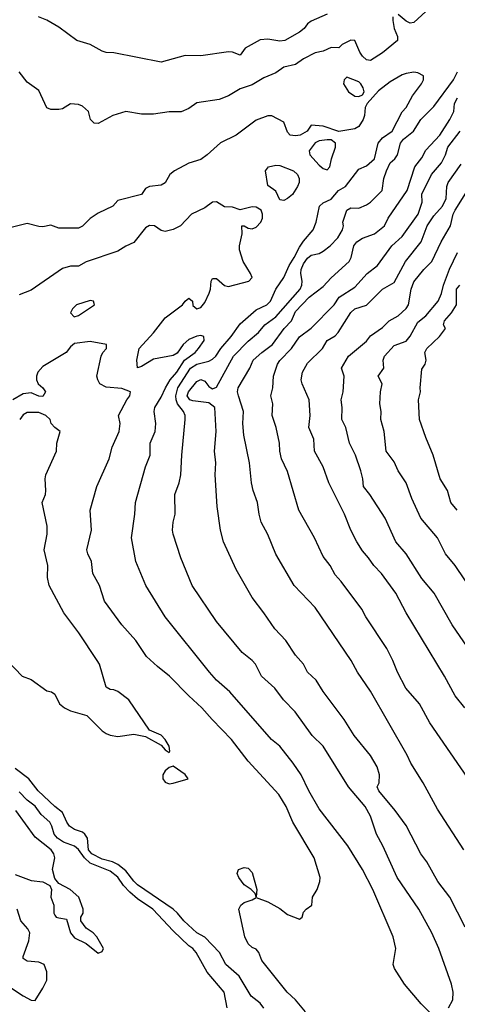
# Model space of a CAD drawing. Header units: metres. Extents: x -46681 to -43747, y -240911 to -237677.
# Tile 1023 of 1056: x -44040 to -43985, y -238411 to -238286. Entities that reach past the tile are written whole.
import ezdxf

# ---------------------------------------------------------------- set-up
doc = ezdxf.new("R2010")
doc.units = ezdxf.units.M
doc.layers.add('CONTOUR_INDEX', color=1, linetype='Continuous')
doc.layers.add('CONTOUR_INTER', color=3, linetype='Continuous')

msp = doc.modelspace()

# ---------------------------------------------------------------- linework, layer by layer
at = {"layer": 'CONTOUR_INDEX'}
for points, elevation in [([(-44001.1, -238285.7), (-44003.1, -238286.59), (-44003.6, -238286.91), (-44004.02, -238287.52), (-44004.6, -238287.98), (-44006.46, -238289.02), (-44007.1, -238289.13), (-44008.6, -238288.88), (-44009.6, -238288.95), (-44011.49, -238290.02), (-44012.1, -238290.88), (-44013.1, -238290.5), (-44013.6, -238290.48), (-44017.1, -238290.99), (-44019.1, -238290.93), (-44022.1, -238291.77), (-44028.1, -238290.59), (-44029.1, -238290.55), (-44029.6, -238290.37), (-44031.1, -238289.55), (-44032.8, -238289.02), (-44035.1, -238287.34), (-44036.6, -238286.47), (-44037.66, -238286.02)], 65), ([(-43983.8, -238391.52), (-43987.1, -238386.36), (-43988.94, -238383.02), (-43990.51, -238380.52), (-43990.96, -238379.52), (-43995.6, -238371.41), (-43997.26, -238369.02), (-43998.06, -238367.52), (-44002.6, -238360.83), (-44005.26, -238358.02), (-44007.6, -238354.09), (-44008.6, -238351.57), (-44009.46, -238350.02), (-44009.72, -238349.02), (-44009.9, -238347.52), (-44010.47, -238346.02), (-44010.69, -238345.02), (-44010.94, -238342.52), (-44011.66, -238339.02), (-44011.78, -238337.52), (-44011.68, -238336.02), (-44012.33, -238334.02), (-44012.43, -238333.52), (-44012.36, -238333.02), (-44010.89, -238330.52), (-44010.45, -238329.52), (-44009.38, -238328.52), (-44008.03, -238327.52), (-44006.56, -238325.52), (-44005.59, -238324.52), (-44005.1, -238323.34), (-44003.39, -238321.52), (-44001.6, -238320.17), (-44000.6, -238319.07), (-43998.31, -238317.02), (-43998.06, -238316.52), (-43997.7, -238315.02), (-43997.32, -238314.52), (-43996.6, -238314.04), (-43995.1, -238313.51), (-43993.85, -238312.52), (-43993.37, -238311.52), (-43990.96, -238308.02), (-43989.98, -238305.02), (-43989.1, -238303.87), (-43988.6, -238302.93), (-43986.82, -238301.02), (-43985.55, -238299.02), (-43985.06, -238298.02), (-43984.98, -238297.02), (-43984.6, -238296.31)], 65), ([(-43984.61, -238348.52), (-43985.42, -238347.52), (-43985.85, -238346.02), (-43986.78, -238344.52), (-43987.66, -238341.52), (-43988.6, -238339.32), (-43989.38, -238337.02), (-43989.51, -238334.52), (-43989.25, -238333.52), (-43989.32, -238333.02), (-43989.1, -238330.66), (-43988.68, -238330.02), (-43988.57, -238329.52), (-43988.73, -238328.52), (-43988.45, -238328.02), (-43986.85, -238326.52), (-43986.1, -238325.52), (-43986.34, -238325.02), (-43986.23, -238324.52), (-43985.35, -238323.52), (-43984.71, -238322.52), (-43984.69, -238320.52), (-43984.3, -238320.02)], 70), ([(-44041.6, -238367.58), (-44039.72, -238369.52), (-44038.6, -238369.93), (-44036.6, -238371.38), (-44036.01, -238371.52), (-44035.6, -238371.8), (-44034.98, -238373.02), (-44034.36, -238373.52), (-44033.6, -238373.93), (-44031.52, -238374.52), (-44029.6, -238376.44), (-44029.1, -238376.79), (-44028.6, -238377.01), (-44027.6, -238377.15), (-44025.6, -238376.85), (-44024.1, -238377.14), (-44022.1, -238378.24), (-44021.6, -238378.85), (-44021.1, -238379.18), (-44021.02, -238379.02), (-44021.1, -238378.37), (-44021.6, -238377.52), (-44022.1, -238376.99), (-44023.6, -238376.34), (-44026.2, -238372.52), (-44027.6, -238371.46), (-44028.1, -238371.24), (-44028.6, -238371.19), (-44029.1, -238370.91), (-44029.94, -238368.02), (-44030.21, -238367.52), (-44032.56, -238364.02), (-44034.44, -238361.52), (-44036.3, -238358.02), (-44036.51, -238357.02), (-44036.49, -238355.52), (-44036.93, -238353.52), (-44036.55, -238351.52), (-44036.56, -238350.52), (-44037.21, -238347.52), (-44036.79, -238346.52), (-44036.72, -238346.02), (-44036.81, -238344.52), (-44036.73, -238344.02), (-44035.36, -238341.02), (-44035.32, -238340.02), (-44034.9, -238338.52), (-44035.6, -238338.02), (-44036.04, -238337.52), (-44036.2, -238337.02), (-44036.71, -238336.52), (-44037.6, -238336.15), (-44039.1, -238336.14), (-44039.6, -238336.44), (-44040.04, -238337.02)], 60), ([(-44009.1, -238411.56), (-44009.6, -238410.94), (-44010.7, -238410.02), (-44012.26, -238407.52), (-44013.92, -238406.02), (-44014.72, -238404.52), (-44016.6, -238402.56), (-44017.6, -238402.04), (-44019.25, -238400.52), (-44020.03, -238399.52), (-44020.6, -238399.03), (-44025.1, -238395.94), (-44025.6, -238395.49), (-44026.6, -238394.18), (-44027.6, -238393.37), (-44028.27, -238393.02), (-44029.6, -238392.68), (-44030.92, -238392.02), (-44031.33, -238391.52), (-44031.47, -238390.02), (-44031.77, -238389.52), (-44032.1, -238389.29), (-44033.1, -238388.94), (-44033.71, -238388.52), (-44034.07, -238388.02), (-44034.6, -238386.78), (-44035.6, -238386.02), (-44037.71, -238384.02), (-44038.89, -238382.52), (-44040.6, -238381.21)], 60), ([(-44020.6, -238380.91), (-44021.1, -238381.08), (-44021.61, -238381.52), (-44021.9, -238382.02), (-44021.89, -238382.52), (-44021.6, -238382.96), (-44021.1, -238383.14), (-44020.6, -238383.09), (-44018.69, -238382.52), (-44019.1, -238381.96), (-44020.6, -238380.91)], 60)]:
    msp.add_lwpolyline(points, dxfattribs=dict(at, elevation=elevation))
at = {"layer": 'CONTOUR_INTER'}
for points, elevation in [([(-43987.6, -238284.43), (-43990.1, -238286.77), (-43990.6, -238286.83), (-43991.1, -238286.59), (-43992.1, -238285.73)], 64), ([(-43992.78, -238286.02), (-43992.79, -238286.52), (-43992.6, -238287.52), (-43992.18, -238288.52), (-43992.18, -238289.02), (-43994.1, -238290.61), (-43995.6, -238291.58), (-43996.1, -238291.48), (-43996.6, -238291.03), (-43996.97, -238290.52), (-43997.6, -238289.04), (-43998.1, -238288.97), (-43999.18, -238289.52), (-43999.6, -238289.94), (-44000.6, -238289.91), (-44001.6, -238290.37), (-44002.6, -238290.58), (-44004.1, -238291.37), (-44005.1, -238292.09), (-44006.6, -238292.42), (-44007.6, -238293.12), (-44009.1, -238293.74), (-44010.6, -238294.65), (-44012.1, -238295.16), (-44013.6, -238296.04), (-44014.76, -238296.52), (-44017.6, -238296.94), (-44018.6, -238297.65), (-44019.6, -238298.08), (-44021.1, -238298.05), (-44023.1, -238298.35), (-44024.6, -238298.38), (-44026.6, -238298.04), (-44028.23, -238298.52), (-44030.1, -238299.54), (-44030.6, -238299.52), (-44031.05, -238299.02), (-44031.32, -238298.02), (-44032.1, -238297.34), (-44032.6, -238297.12), (-44033.6, -238297.06), (-44034.6, -238297.67), (-44035.1, -238297.79), (-44036.1, -238297.79), (-44036.6, -238297.54), (-44037.6, -238295.36), (-44039.1, -238294.3), (-44040.1, -238292.98)], 64), ([(-43985.71, -238411.52), (-43985.19, -238410.52), (-43985.12, -238409.52), (-43985.34, -238408.52), (-43986.94, -238404.02), (-43987.84, -238402.02), (-43989.47, -238399.02), (-43992.21, -238395.02), (-43994.03, -238391.02), (-43994.86, -238389.52), (-43995.6, -238387.25), (-43996.28, -238386.02), (-43998.39, -238383.52), (-44001.6, -238378.4), (-44003, -238377.02), (-44005.16, -238374.02), (-44006.61, -238372.52), (-44007.74, -238371.02), (-44009.43, -238369.52), (-44010.15, -238368.02), (-44010.6, -238367.53), (-44011.87, -238366.52), (-44015.1, -238362.59), (-44018.2, -238358.02), (-44019.64, -238354.52), (-44020.6, -238351.56), (-44020.67, -238351.02), (-44020.61, -238350.02), (-44020.35, -238349.02), (-44020.4, -238346.52), (-44019.82, -238345.02), (-44019.63, -238344.02), (-44019.52, -238341.52), (-44019.1, -238337.02), (-44019.1, -238336.52), (-44019.28, -238336.02), (-44020.07, -238335.02), (-44020.23, -238334.52), (-44020.25, -238334.02), (-44020.01, -238333.02), (-44018.42, -238330.52), (-44017.6, -238330.01), (-44016.1, -238329.63), (-44015.6, -238329.38), (-44015.21, -238329.02), (-44014.58, -238328.02), (-44013.25, -238326.52), (-44012.1, -238324.92), (-44010.1, -238323.12), (-44008.72, -238322.52), (-44008.28, -238322.02), (-44007.59, -238320.52), (-44006.6, -238319.05), (-44005.92, -238317.52), (-44005.26, -238316.52), (-44004.6, -238315.19), (-44004.1, -238314.43), (-44002.86, -238313.02), (-44002.47, -238312.02), (-44002.08, -238310.02), (-44001.6, -238309.57), (-44000.6, -238309.13), (-43999.65, -238308.02), (-43998.79, -238307.52), (-43997.1, -238305.33), (-43996.1, -238304.89), (-43995.1, -238304.02), (-43994.64, -238302.02), (-43994.1, -238301.35), (-43992.85, -238300.52), (-43991.6, -238298.07), (-43991.09, -238297.52), (-43990.27, -238296.02), (-43989.13, -238294.52), (-43988.9, -238294.02), (-43988.91, -238293.52), (-43989.6, -238293.11), (-43990.1, -238293.03), (-43991.1, -238293.2), (-43991.6, -238293.37), (-43993.1, -238294.26), (-43994.6, -238295.41), (-43996.02, -238297.02), (-43996.26, -238297.52), (-43996.35, -238298.52), (-43996.55, -238299.02), (-43997.1, -238299.92), (-43997.6, -238300.22), (-43999.6, -238300.56), (-44001.6, -238299.9), (-44003.1, -238299.74), (-44003.64, -238300.52), (-44004.53, -238301.02), (-44005.1, -238301.12), (-44005.77, -238301.02), (-44006.1, -238300.66), (-44006.6, -238299.37), (-44008.1, -238298.59), (-44008.6, -238298.57), (-44010.1, -238299.1), (-44012.6, -238301.03), (-44014.6, -238301.98), (-44016.28, -238303.52), (-44017.1, -238304.1), (-44018.6, -238304.55), (-44020.44, -238305.52), (-44021.02, -238306.02), (-44021.6, -238307.06), (-44022.1, -238307.36), (-44023.6, -238307.53), (-44024.1, -238307.79), (-44024.62, -238308.52), (-44027.6, -238309.28), (-44028.25, -238310.02), (-44030.1, -238310.9), (-44031.1, -238311.57), (-44032.1, -238312.54), (-44032.6, -238312.81), (-44035.1, -238312.79), (-44036.1, -238312.4), (-44037.1, -238312.61), (-44037.6, -238312.57), (-44039.1, -238312.22), (-44041.1, -238312.72)], 63), ([(-43983.6, -238401.3), (-43985.56, -238397.52), (-43987.07, -238395.52), (-43988.48, -238393.02), (-43989.23, -238392.02), (-43991.1, -238388.43), (-43992.49, -238386.52), (-43994.56, -238384.02), (-43994.78, -238383.52), (-43994.49, -238383.02), (-43994.46, -238382.02), (-43994.78, -238381.02), (-43995.6, -238379.56), (-43997.68, -238377.02), (-43998.93, -238375.02), (-44001.6, -238371.45), (-44002.48, -238370.02), (-44003.57, -238369.02), (-44004.11, -238368.02), (-44005.1, -238366.86), (-44006.32, -238365.02), (-44007.74, -238363.52), (-44009.1, -238361.5), (-44010.6, -238359.58), (-44012.63, -238356.02), (-44014.23, -238352.52), (-44014.61, -238351.02), (-44015.02, -238348.02), (-44015.26, -238344.02), (-44015.19, -238342.52), (-44015.37, -238341.02), (-44015.17, -238338.52), (-44015.33, -238335.52), (-44016.1, -238334.93), (-44018.1, -238334.67), (-44018.49, -238334.52), (-44018.81, -238334.02), (-44018.64, -238333.52), (-44017.6, -238332.21), (-44017.1, -238331.96), (-44016.6, -238332.18), (-44016.1, -238332.84), (-44015.81, -238333.02), (-44015.6, -238333.12), (-44015.1, -238332.93), (-44012.96, -238329.02), (-44011.1, -238327.1), (-44009.78, -238326.02), (-44009, -238325.02), (-44007.59, -238324.02), (-44004.51, -238320.52), (-44004.3, -238320.02), (-44004.25, -238319.52), (-44004.43, -238318.52), (-44004.4, -238318.02), (-44004.1, -238317.3), (-44003.6, -238316.59), (-44003.1, -238316.22), (-44002.1, -238316.02), (-44001.6, -238315.71), (-44000.7, -238315.02), (-43999.75, -238314.02), (-43999.14, -238313.02), (-43999.02, -238312.52), (-43999.09, -238312.02), (-43998.59, -238310.52), (-43998.1, -238310.21), (-43997.1, -238310.25), (-43996.1, -238309.84), (-43995.6, -238309.51), (-43994.12, -238308.02), (-43993.91, -238306.52), (-43993.58, -238305.52), (-43993.1, -238304.54), (-43992.52, -238304.02), (-43992.2, -238303.52), (-43991.82, -238302.02), (-43991.42, -238301.52), (-43990.16, -238300.52), (-43989.22, -238299.02), (-43987.6, -238297.39), (-43985.11, -238294.02), (-43984.6, -238293.02)], 64), ([(-43998.6, -238293.67), (-43998.96, -238294.02), (-43999.04, -238294.52), (-43998.39, -238295.52), (-43997.6, -238296.08), (-43997.1, -238296.12), (-43996.6, -238295.91), (-43996.41, -238295.52), (-43996.52, -238295.02), (-43996.83, -238294.52), (-43997.1, -238294.27), (-43998.6, -238293.67)], 63), ([(-43982.87, -238383.02), (-43988.1, -238375.43), (-43989.39, -238373.02), (-43991.11, -238371.02), (-43992.19, -238369.02), (-43992.76, -238367.52), (-43993.55, -238366.02), (-43996.19, -238362.02), (-43996.72, -238361.02), (-43999.3, -238357.52), (-44000.1, -238356.7), (-44000.72, -238355.52), (-44001.6, -238354.35), (-44002.69, -238352.02), (-44004.67, -238348.52), (-44006.1, -238343.6), (-44006.89, -238342.02), (-44007.1, -238341.02), (-44007.14, -238340.02), (-44007.54, -238338.02), (-44008.04, -238336.52), (-44007.97, -238335.02), (-44008.21, -238334.02), (-44007.97, -238333.02), (-44007.91, -238331.52), (-44007.39, -238330.02), (-44007.1, -238329.55), (-44005.63, -238328.02), (-44004.6, -238326.54), (-44003.1, -238325.45), (-44000.21, -238322.52), (-43999.58, -238321.52), (-43997.6, -238320.27), (-43996.01, -238318.52), (-43994.72, -238317.52), (-43992.92, -238315.02), (-43991.6, -238313.85), (-43989.56, -238311.02), (-43989.08, -238309.52), (-43989.1, -238308.47), (-43987.89, -238306.02), (-43986.61, -238304.52), (-43986.11, -238303.52), (-43985.8, -238302.52), (-43984.23, -238300.52)], 66), ([(-44002.6, -238302), (-44003.36, -238303.02), (-44003.29, -238303.52), (-44002.1, -238304.83), (-44001.6, -238305.25), (-44001.1, -238305.4), (-44000.75, -238305.02), (-44000.56, -238304.02), (-44000.02, -238302.52), (-44000.04, -238302.02), (-44000.6, -238301.6), (-44001.1, -238301.59), (-44002.1, -238301.75), (-44002.6, -238302)], 62), ([(-43983.64, -238373.52), (-43984.86, -238372.02), (-43986.22, -238369.52), (-43991.1, -238361.52), (-43992.4, -238359.02), (-43994.2, -238356.52), (-43995.2, -238355.52), (-43995.84, -238354.52), (-43996.6, -238353.67), (-43997.34, -238352.52), (-43998.08, -238351.02), (-43998.9, -238349.02), (-44000.89, -238345.02), (-44001.59, -238343.02), (-44002.71, -238341.02), (-44002.77, -238339.52), (-44003.41, -238338.02), (-44003.23, -238336.52), (-44003.36, -238334.52), (-44004.26, -238332.52), (-44004.37, -238332.02), (-44004.21, -238331.02), (-44003.6, -238329.89), (-44001.67, -238328.02), (-44001.1, -238327.01), (-44000.1, -238326.44), (-43999.69, -238326.02), (-43998.1, -238323.46), (-43997.6, -238323), (-43996.1, -238322.55), (-43994.1, -238320.53), (-43992.6, -238319.66), (-43991.16, -238317.02), (-43989.2, -238314.52), (-43988.44, -238312.52), (-43987.6, -238311.22), (-43986.48, -238310.02), (-43986.03, -238309.02), (-43985.95, -238307.52), (-43985.76, -238307.02), (-43984.1, -238304.67)], 67), ([(-44008.54, -238305.02), (-44007.6, -238304.82), (-44007.1, -238304.85), (-44005.36, -238305.52), (-44004.85, -238306.02), (-44004.66, -238306.52), (-44004.66, -238307.02), (-44004.87, -238307.52), (-44005.5, -238308.52), (-44006.1, -238309.05), (-44006.6, -238309.3), (-44007.1, -238309.21), (-44007.6, -238308.09), (-44008.6, -238307.4), (-44008.9, -238305.52), (-44008.54, -238305.02)], 63), ([(-43982.85, -238366.52), (-43985.25, -238363.02), (-43987.55, -238359.02), (-43989.1, -238357.17), (-43991.1, -238354.04), (-43992.38, -238352.52), (-43993.73, -238349.52), (-43995.7, -238346.52), (-43996.49, -238345.52), (-43996.57, -238344.52), (-43996.83, -238343.52), (-43997.51, -238341.52), (-43998.26, -238340.02), (-43998.71, -238338.02), (-43999.25, -238337.02), (-43999.18, -238335.52), (-43999.33, -238334.52), (-43999.07, -238333.52), (-43998.94, -238331.52), (-43999.27, -238330.52), (-43998.38, -238329.02), (-43996.1, -238327.11), (-43995.6, -238326.44), (-43994.1, -238325.37), (-43993.24, -238324.52), (-43992.1, -238323.89), (-43991.1, -238322.95), (-43990.81, -238322.52), (-43990.46, -238320.52), (-43990.1, -238319.59), (-43988.84, -238318.02), (-43987.83, -238317.02), (-43986.66, -238314.52), (-43985.48, -238312.52), (-43985.13, -238311.02), (-43984.89, -238310.52), (-43982.7, -238307.02)], 68), ([(-43985.64, -238414.52), (-43989.2, -238411.02), (-43991.28, -238408.52), (-43992.56, -238406.52), (-43992.72, -238406.02), (-43992.4, -238404.02), (-43992.74, -238402.52), (-43995.3, -238396.52), (-43996.6, -238394), (-43998.46, -238391.02), (-44002.1, -238386.31), (-44003.41, -238384.02), (-44004.38, -238382.02), (-44005.41, -238380.52), (-44007.1, -238378.38), (-44008.13, -238377.52), (-44013.43, -238371.52), (-44015.1, -238370.01), (-44015.98, -238369.02), (-44021.62, -238362.02), (-44024.05, -238358.02), (-44025.34, -238355.02), (-44025.87, -238352.02), (-44025.44, -238349.02), (-44025.39, -238347.52), (-44024.09, -238343.02), (-44023.51, -238341.52), (-44023.5, -238340.02), (-44022.89, -238338.52), (-44022.8, -238337.52), (-44023.01, -238336.02), (-44022.91, -238335.52), (-44022.1, -238334.21), (-44021.58, -238333.02), (-44020.98, -238332.02), (-44020.13, -238331.02), (-44019.16, -238329.52), (-44017.81, -238328.52), (-44017.38, -238328.02), (-44016.67, -238327.02), (-44016.7, -238326.52), (-44017.1, -238326.4), (-44017.6, -238326.46), (-44018.6, -238326.91), (-44019.34, -238327.52), (-44020.1, -238328.61), (-44020.6, -238328.92), (-44023.1, -238329.4), (-44024.6, -238330.31), (-44025.1, -238330.47), (-44025.2, -238329.52), (-44024.91, -238328.02), (-44023.1, -238326.05), (-44021.6, -238324.15), (-44019.41, -238322.52), (-44019.1, -238322.02), (-44018.6, -238321.67), (-44018.14, -238322.02), (-44018.1, -238322.58), (-44017.6, -238322.99), (-44017.1, -238322.85), (-44016.6, -238322.19), (-44016.03, -238321.02), (-44015.86, -238320.52), (-44015.77, -238319.52), (-44015.6, -238319.17), (-44015.1, -238319.15), (-44014.1, -238320.06), (-44013.6, -238320.16), (-44011.02, -238319.52), (-44010.6, -238319.05), (-44010.8, -238318.52), (-44011.72, -238317.02), (-44012.2, -238315.52), (-44012.21, -238315.02), (-44011.84, -238313.52), (-44011.92, -238312.52), (-44011.6, -238312.49), (-44011.1, -238312.79), (-44010.6, -238312.89), (-44010.1, -238312.67), (-44009.5, -238312.02), (-44009.28, -238311.52), (-44009.27, -238311.02), (-44009.46, -238310.52), (-44010.1, -238310.15), (-44010.6, -238310.09), (-44012.1, -238310.47), (-44013.1, -238310.14), (-44014.1, -238310.09), (-44015.1, -238309.45), (-44015.6, -238309.51), (-44016.6, -238310.21), (-44018.26, -238311.02), (-44019.68, -238312.52), (-44020.6, -238312.97), (-44021.6, -238313.23), (-44022.1, -238313.07), (-44022.95, -238312.52), (-44023.6, -238312.46), (-44024.1, -238312.74), (-44025.6, -238314.59), (-44026.6, -238315.06), (-44027.6, -238315.72), (-44031.6, -238317.06), (-44032.6, -238317.61), (-44033.6, -238317.61), (-44034.6, -238317.92), (-44038.6, -238320.66), (-44040.1, -238321.22)], 62), ([(-43982.52, -238359.02), (-43984.88, -238355.52), (-43986.09, -238354.02), (-43987.12, -238352.02), (-43989.21, -238349.52), (-43990.36, -238347.02), (-43991.1, -238345.02), (-43992.1, -238343.51), (-43992.6, -238342.38), (-43993.6, -238341.02), (-43993.87, -238338.52), (-43994.29, -238337.02), (-43994.26, -238336.02), (-43994.44, -238335.02), (-43994.35, -238333.52), (-43994.14, -238332.52), (-43994.62, -238331.52), (-43993.92, -238330.52), (-43994, -238329.52), (-43993.82, -238329.02), (-43992.6, -238327.67), (-43991.1, -238327.1), (-43990.6, -238326.46), (-43989.6, -238324.69), (-43988.6, -238323.9), (-43987.03, -238322.02), (-43986.6, -238321.05), (-43986.34, -238320.02), (-43985.6, -238317.99), (-43984.6, -238315.86)], 69), ([(-44031.1, -238321.97), (-44032.85, -238322.52), (-44033.35, -238323.02), (-44033.6, -238323.52), (-44033.13, -238324.02), (-44032.6, -238323.86), (-44030.57, -238322.52), (-44030.71, -238322.02), (-44031.1, -238321.97)], 61), ([(-44003.84, -238412.02), (-44005.09, -238410.52), (-44006.15, -238409.52), (-44009.36, -238405.52), (-44009.76, -238404.52), (-44010.1, -238404.08), (-44010.6, -238403.86), (-44011.1, -238403.4), (-44011.51, -238402.52), (-44012.29, -238399.02), (-44012.03, -238398.52), (-44011.6, -238398.17), (-44010.6, -238397.86), (-44010.1, -238397.54), (-44008.6, -238398.1), (-44007.1, -238398.96), (-44006.1, -238399.72), (-44004.6, -238400.31), (-44004.28, -238400.02), (-44004.1, -238399.42), (-44003.76, -238399.02), (-44003.04, -238398.52), (-44002.96, -238397.52), (-44002.34, -238396.52), (-44002.01, -238395.52), (-44001.99, -238395.02), (-44002.74, -238392.52), (-44005.43, -238388.02), (-44006.29, -238386.02), (-44007.21, -238384.52), (-44011.1, -238380.27), (-44013.2, -238377.52), (-44015.68, -238375.02), (-44016.95, -238373.52), (-44018.62, -238372.02), (-44021.05, -238369.52), (-44022.6, -238368.31), (-44023.96, -238367.02), (-44025.33, -238365.02), (-44027.1, -238363.01), (-44029.29, -238360.02), (-44029.92, -238358.02), (-44030.79, -238356.52), (-44030.95, -238355.02), (-44031.42, -238354.02), (-44031.52, -238353.52), (-44030.93, -238351.02), (-44031.11, -238348.52), (-44030.28, -238345.52), (-44028.69, -238342.02), (-44028.33, -238340.52), (-44027.43, -238338.52), (-44027.31, -238337.52), (-44027.51, -238336.52), (-44026.46, -238334.52), (-44026.08, -238334.02), (-44025.99, -238333.52), (-44027.1, -238333.09), (-44029.1, -238332.94), (-44029.87, -238332.52), (-44030.13, -238332.02), (-44030.25, -238331.52), (-44029.71, -238329.02), (-44029.51, -238328.52), (-44029.03, -238328.02), (-44029.03, -238327.52), (-44031.1, -238327.15), (-44033.1, -238327.4), (-44033.6, -238327.82), (-44034.14, -238328.52), (-44037.1, -238330.3), (-44037.75, -238331.02), (-44037.93, -238331.52), (-44037.91, -238332.02), (-44037.7, -238332.52), (-44037.12, -238333.02), (-44036.78, -238333.52), (-44037.1, -238334.09), (-44037.6, -238334.05), (-44038.6, -238333.66), (-44039.6, -238333.79), (-44040.91, -238334.52)], 61), ([(-44013.76, -238411.52), (-44014.14, -238409.52), (-44016.29, -238407.02), (-44017.69, -238404.52), (-44018.09, -238404.02), (-44018.6, -238403.67), (-44020.6, -238401.76), (-44023.17, -238399.02), (-44025.1, -238397.71), (-44026.1, -238396.88), (-44026.89, -238396.02), (-44027.6, -238394.96), (-44028.6, -238394.21), (-44031.1, -238393.19), (-44031.85, -238392.52), (-44032.6, -238391.48), (-44033.1, -238391.05), (-44034.48, -238390.52), (-44035.26, -238390.02), (-44035.69, -238389.52), (-44035.95, -238388.52), (-44036.21, -238388.02), (-44037.31, -238387.02), (-44038.1, -238386), (-44039.1, -238385.21), (-44040.1, -238384.16)], 59), ([(-44040.6, -238394.63), (-44038.6, -238395.39), (-44037.1, -238395.55), (-44036.21, -238396.02), (-44036.03, -238396.52), (-44036.1, -238397.52), (-44035.7, -238398.52), (-44035.7, -238399.52), (-44035.6, -238399.79), (-44035.41, -238400.02), (-44035.1, -238400.14), (-44034.1, -238400.31), (-44033.6, -238402.02), (-44033.1, -238402.64), (-44031.6, -238403.39), (-44030.1, -238404.58), (-44029.6, -238404.4), (-44029.44, -238404.02), (-44030.27, -238402.52), (-44030.72, -238402.02), (-44031.6, -238401.42), (-44032.29, -238400.52), (-44032.29, -238400.02), (-44031.99, -238399.52), (-44032, -238399.02), (-44032.56, -238397.52), (-44033.66, -238396.52), (-44035.1, -238395.78), (-44035.6, -238395.14), (-44035.89, -238394.02), (-44035.6, -238392.52), (-44035.72, -238392.02), (-44036.06, -238391.52), (-44038.1, -238389.89), (-44040.51, -238386.52)], 58), ([(-44012.31, -238394.02), (-44011.6, -238393.76), (-44011.1, -238393.82), (-44010.6, -238394.38), (-44010.02, -238396.52), (-44010.1, -238397.47), (-44010.2, -238397.02), (-44010.7, -238396.52), (-44011.6, -238395.96), (-44012.3, -238395.02), (-44012.5, -238394.52), (-44012.31, -238394.02)], 61), ([(-44041.6, -238408.69), (-44039.6, -238410.01), (-44038.6, -238410.54), (-44038.1, -238410.58), (-44037.09, -238409.02), (-44036.61, -238408.02), (-44036.6, -238406.97), (-44036.95, -238406.02), (-44037.6, -238405.73), (-44039.1, -238405.6), (-44039.6, -238405.26), (-44039.62, -238405.02), (-44038.88, -238403.02), (-44038.77, -238402.02), (-44039, -238401.52), (-44039.9, -238400.52), (-44040.38, -238399.02)], 58)]:
    msp.add_lwpolyline(points, dxfattribs=dict(at, elevation=elevation))

doc.saveas('drawing.dxf')
